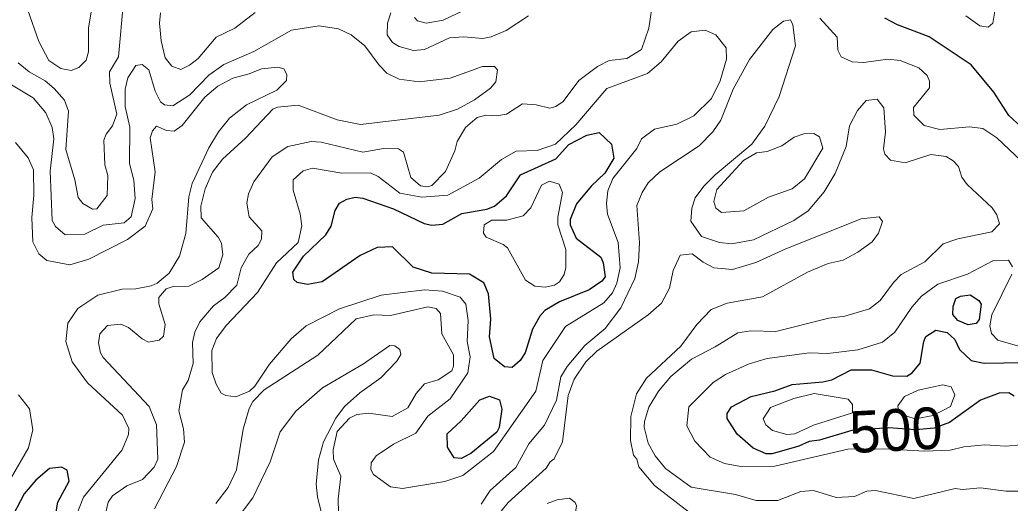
# Model space of a CAD drawing. Extents: x 763.2 to 816.8, y 7896.5 to 7952.7.
# Drawn here: x 777.994 to 781.792, y 7906.02 to 7907.874 of the extents above; entities that cross this region are included whole.
import ezdxf
from ezdxf.enums import TextEntityAlignment as Align

# ---------------------------------------------------------------- set-up
doc = ezdxf.new("R2010")
doc.units = 0
doc.header["$LTSCALE"] = 0.064
doc.layers.add('1', color=7, linetype='Continuous', lineweight=25)
doc.layers.add('2', color=7, linetype='Continuous', lineweight=13)
doc.layers.add('61', color=7, linetype='Continuous')

msp = doc.modelspace()

# ---------------------------------------------------------------- linework, layer by layer
at = {"layer": '1'}
for points in [[(781.8331, 7907.4636), (781.7867, 7907.5068), (781.7289, 7907.597), (781.6415, 7907.702), (781.4811, 7907.8083), (781.3597, 7907.8545), (781.3106, 7907.8809)], [(781.8066, 7906.431), (781.7862, 7906.4436), (781.7493, 7906.4424), (781.6778, 7906.4159), (781.5583, 7906.3294), (781.5004, 7906.3078), (781.4292, 7906.3015), (781.326, 7906.3094), (781.1837, 7906.2993), (781.0605, 7906.262), (781.0211, 7906.2569), (780.9809, 7906.2388), (780.8782, 7906.2094), (780.8558, 7906.2095), (780.8061, 7906.2318), (780.745, 7906.285), (780.7057, 7906.3449), (780.7061, 7906.3643), (780.7226, 7906.3904), (780.7983, 7906.4297), (780.8889, 7906.4512), (780.9561, 7906.4756), (781.0729, 7906.4854), (781.1078, 7906.4939), (781.1822, 7906.5313), (781.2602, 7906.5315), (781.3407, 7906.5084), (781.3947, 7906.5073), (781.416, 7906.5206), (781.4462, 7906.557), (781.4599, 7906.6399), (781.4682, 7906.6594), (781.5069, 7906.6839), (781.5495, 7906.6754), (781.5794, 7906.6481), (781.5968, 7906.6098), (781.6417, 7906.5681), (781.6924, 7906.5578), (781.8428, 7906.5594)], [(778.127, 7905.9503), (778.14, 7906.0246), (778.1825, 7906.1044), (778.1754, 7906.1472), (778.1533, 7906.1583), (778.1073, 7906.1532), (778.0547, 7906.1091), (778.0103, 7906.0565), (777.9528, 7905.9464)]]:
    msp.add_lwpolyline(points, dxfattribs=at)
for points in [[(780.215, 7907.4418), (780.263, 7907.3978), (780.2714, 7907.3435), (780.2371, 7907.2858), (780.1841, 7907.236), (780.1288, 7907.1684), (780.1046, 7907.1082), (780.1041, 7907.0884), (780.1273, 7907.0365), (780.2221, 7906.9635), (780.2309, 7906.9422), (780.2386, 7906.8887), (780.2259, 7906.8723), (780.177, 7906.8392), (780.0631, 7906.7927), (780.0076, 7906.7588), (779.9875, 7906.7379), (779.9601, 7906.6875), (779.931, 7906.5966), (779.9128, 7906.5671), (779.8816, 7906.5403), (779.8529, 7906.5438), (779.8128, 7906.5753), (779.7951, 7906.6589), (779.7999, 7906.7262), (779.7916, 7906.8239), (779.7734, 7906.865), (779.718, 7906.8991), (779.5743, 7906.9027), (779.5027, 7906.9259), (779.4228, 7907.0038), (779.3639, 7907.001), (779.2994, 7906.9705), (779.1531, 7906.869), (779.0975, 7906.8587), (779.0575, 7906.8662), (779.0443, 7906.8784), (779.041, 7906.906), (779.0821, 7906.9673), (779.1675, 7907.0497), (779.1881, 7907.0832), (779.2036, 7907.1427), (779.2201, 7907.1716), (779.248, 7907.1865), (779.2798, 7907.1936), (779.3091, 7907.1903), (779.4262, 7907.1496), (779.5437, 7907.0924), (779.5741, 7907.0871), (779.6159, 7907.0905), (779.6892, 7907.1309), (779.7845, 7907.1477), (779.8137, 7907.1597), (779.8595, 7907.199), (779.914, 7907.2795), (780.0486, 7907.3408), (780.0989, 7907.3965), (780.1683, 7907.4314)], [(781.5732, 7906.7752), (781.5835, 7906.8054), (781.6009, 7906.8145), (781.6379, 7906.8201), (781.6712, 7906.798), (781.6797, 7906.7834), (781.673, 7906.7249), (781.6612, 7906.709), (781.6299, 7906.7043), (781.5909, 7906.7207), (781.572, 7906.7435)], [(779.7583, 7906.417), (779.7946, 7906.4308), (779.8337, 7906.4166), (779.8426, 7906.3805), (779.8324, 7906.3103), (779.8226, 7906.2931), (779.7227, 7906.2111), (779.6867, 7906.1915), (779.6589, 7906.1948), (779.6341, 7906.2357), (779.6323, 7906.2859), (779.6865, 7906.336)]]:
    msp.add_lwpolyline(points, close=True, dxfattribs=at)
at = {"layer": '2'}
for points in [[(778.3242, 7907.4352), (778.3497, 7907.467), (778.3651, 7907.5129), (778.3385, 7907.6316), (778.3374, 7907.6743), (778.372, 7907.7318), (778.3916, 7907.9438)], [(780.423, 7907.9554), (780.4062, 7907.8423), (780.3777, 7907.7606), (780.322, 7907.7262), (780.2543, 7907.718), (780.2087, 7907.6946), (780.1371, 7907.6409), (780.0777, 7907.5608), (780.049, 7907.5423), (780.0256, 7907.5356), (779.9732, 7907.5485), (779.9212, 7907.552), (779.8602, 7907.5125), (779.822, 7907.5062), (779.7813, 7907.5091), (779.7476, 7907.4993), (779.7027, 7907.4611), (779.6704, 7907.4071), (779.6617, 7907.3723), (779.6263, 7907.292), (779.5736, 7907.2393), (779.5572, 7907.2333), (779.5296, 7907.238), (779.4932, 7907.2694), (779.4647, 7907.367), (779.4459, 7907.3794), (779.3882, 7907.3811), (779.3086, 7907.3665), (779.1494, 7907.4044), (779.1114, 7907.4074), (779.0215, 7907.3887)], [(779.8187, 7907.9697), (779.6175, 7907.8726), (779.5518, 7907.8611), (779.5193, 7907.8706), (779.5067, 7907.8835)], [(778.2695, 7907.9183), (778.2573, 7907.8431), (778.2568, 7907.7516), (778.2484, 7907.7197), (778.2204, 7907.6915), (778.1903, 7907.6803), (778.151, 7907.6871), (778.1054, 7907.7187), (778.067, 7907.7914), (778.0248, 7907.9108)], [(778.5328, 7907.9015), (778.5297, 7907.8612), (778.5362, 7907.7937), (778.551, 7907.7281), (778.577, 7907.696), (778.6111, 7907.6839), (778.6442, 7907.6997), (778.6774, 7907.7263), (778.7468, 7907.8082), (778.8182, 7907.8426), (778.8961, 7907.902)], [(781.7323, 7907.9067), (781.7247, 7907.8607), (781.7074, 7907.8463), (781.6755, 7907.851), (781.621, 7907.889)], [(779.4166, 7907.9008), (779.4039, 7907.8619), (779.4023, 7907.816), (779.4233, 7907.7878), (779.449, 7907.7714), (779.5032, 7907.7559), (779.5453, 7907.7609), (779.6413, 7907.8052), (779.6945, 7907.8083), (779.7687, 7907.8019), (779.8016, 7907.8085), (779.8591, 7907.8326), (779.945, 7907.8899)], [(779.7627, 7906.0172), (779.7978, 7906.0692), (779.8957, 7906.1574), (779.9459, 7906.2482), (780.0057, 7906.3201), (780.0524, 7906.415), (780.068, 7906.5051), (780.0921, 7906.544), (780.16, 7906.6251), (780.2381, 7906.6904), (780.2986, 7906.7695), (780.3523, 7906.8826), (780.3664, 7906.9464), (780.3702, 7907.0186), (780.3604, 7907.1627), (780.38, 7907.2122), (780.4037, 7907.2485), (780.4486, 7907.2918), (780.5986, 7907.391), (780.6519, 7907.4441), (780.6814, 7907.4893), (780.7293, 7907.6076), (780.7914, 7907.7219), (780.8819, 7907.8368), (780.9219, 7907.8687), (780.9487, 7907.8738), (780.9586, 7907.8543)], [(781.1287, 7907.8078), (781.0619, 7907.8811)], [(778.3226, 7905.9792), (778.3323, 7906.0246), (778.3494, 7906.0489), (778.4041, 7906.0873), (778.4644, 7906.1112), (778.5083, 7906.1588), (778.523, 7906.1887), (778.518, 7906.3211), (778.4892, 7906.3911), (778.3136, 7906.5788), (778.3035, 7906.5965), (778.2949, 7906.636), (778.3001, 7906.6693), (778.3299, 7906.7024), (778.3816, 7906.7072), (778.4105, 7906.6944), (778.4625, 7906.6509), (778.4872, 7906.6385), (778.5285, 7906.6457), (778.5441, 7906.6614), (778.5507, 7906.7055), (778.5264, 7906.7845), (778.5264, 7906.8098), (778.5547, 7906.8422), (778.5817, 7906.8517), (778.6421, 7906.8521), (778.6933, 7906.8779), (778.7565, 7906.923), (778.7728, 7906.9725), (778.7677, 7907.0178), (778.7546, 7907.0409), (778.6894, 7907.1142), (778.6878, 7907.1597), (778.7043, 7907.2265), (778.7329, 7907.2904), (778.7713, 7907.34), (778.8594, 7907.42), (778.9635, 7907.5321), (778.9824, 7907.5392), (779.061, 7907.5468), (779.2107, 7907.491), (779.3005, 7907.4732), (779.6018, 7907.5079), (779.6715, 7907.5314), (779.7372, 7907.5677), (779.7993, 7907.6125), (779.8187, 7907.6368), (779.8255, 7907.6828), (779.814, 7907.695), (779.7676, 7907.6947), (779.6438, 7907.6507), (779.5255, 7907.6359), (779.448, 7907.6471), (779.4017, 7907.6693), (779.3712, 7907.7007), (779.3173, 7907.7749), (779.2642, 7907.8166), (779.2159, 7907.8397), (779.1419, 7907.8512), (779.0361, 7907.8345), (778.8911, 7907.7524), (778.7762, 7907.7032), (778.718, 7907.6616), (778.6457, 7907.5863), (778.5805, 7907.5442)], [(780.9586, 7907.8543), (780.9683, 7907.7747), (780.9062, 7907.5806), (780.8508, 7907.4663), (780.8003, 7907.397), (780.6607, 7907.2803)], [(781.3219, 7907.7228), (781.2307, 7907.71), (781.1855, 7907.7132), (781.1431, 7907.7328), (781.13, 7907.7584), (781.1287, 7907.8078)], [(781.8578, 7907.3099), (781.7407, 7907.4222), (781.6865, 7907.4572), (781.635, 7907.4632), (781.5218, 7907.4539), (781.4612, 7907.4686), (781.4223, 7907.5081), (781.4205, 7907.5377), (781.4824, 7907.6128), (781.4826, 7907.639), (781.4726, 7907.6608), (781.4409, 7907.6898), (781.3695, 7907.7179), (781.3219, 7907.7228)], [(778.4633, 7907.7029), (778.4392, 7907.6986), (778.408, 7907.6522), (778.3982, 7907.6077), (778.3982, 7907.5412), (778.4162, 7907.4623), (778.4146, 7907.3237), (778.4307, 7907.2593), (778.4358, 7907.1895), (778.421, 7907.1187), (778.394, 7907.0954), (778.3134, 7907.087), (778.2429, 7907.0524), (778.1674, 7907.0492), (778.1309, 7907.0814), (778.1172, 7907.1045), (778.1106, 7907.294), (778.1236, 7907.4182), (778.118, 7907.4606), (778.094, 7907.5175), (778.0453, 7907.5744), (777.9235, 7907.6476)], [(777.9774, 7907.4041), (778.0251, 7907.3451), (778.0464, 7907.2993), (778.048, 7907.202), (778.0398, 7907.1161), (778.0436, 7907.0233), (778.0662, 7906.977), (778.0968, 7906.9517), (778.1851, 7906.9343), (778.2588, 7906.9566), (778.4065, 7907.0321), (778.4749, 7907.0832), (778.5032, 7907.1495), (778.5003, 7907.1854), (778.5131, 7907.2907), (778.4935, 7907.4216), (778.502, 7907.4489), (778.5179, 7907.466), (778.5566, 7907.45), (778.5861, 7907.4475), (778.6166, 7907.4685), (778.7028, 7907.577), (778.7531, 7907.6194), (778.8107, 7907.6505), (778.8734, 7907.6666), (778.9201, 7907.6863), (778.9825, 7907.6931), (779.0061, 7907.6865), (779.0175, 7907.6647), (779.016, 7907.6418), (778.9787, 7907.605), (778.8628, 7907.5477), (778.7979, 7907.4966), (778.7556, 7907.4445), (778.7183, 7907.3837), (778.6542, 7907.2468), (778.6414, 7907.1948), (778.6303, 7907.0552), (778.6065, 7906.968), (778.5664, 7906.902), (778.5202, 7906.8639), (778.4977, 7906.8535), (778.4383, 7906.8422), (778.3862, 7906.8416), (778.2932, 7906.8188), (778.2162, 7906.7668), (778.1772, 7906.711), (778.1699, 7906.6404), (778.1938, 7906.5625), (778.2529, 7906.4826), (778.3873, 7906.3583), (778.4112, 7906.3073), (778.411, 7906.2844), (778.3859, 7906.2246), (778.2376, 7906.0438), (778.2044, 7905.9595)], [(777.9874, 7907.7098), (778.0295, 7907.6741), (778.0904, 7907.6398), (778.1253, 7907.6111), (778.1647, 7907.566), (778.181, 7907.5235), (778.1698, 7907.3769), (778.2044, 7907.2605), (778.2174, 7907.1929), (778.235, 7907.1695), (778.2723, 7907.1479), (778.2895, 7907.1496)], [(778.5805, 7907.5442), (778.5488, 7907.5484), (778.5335, 7907.5601), (778.5133, 7907.6005), (778.4879, 7907.682), (778.4633, 7907.7029)], [(780.6607, 7907.2803), (780.6168, 7907.2364), (780.5838, 7907.1915), (780.5707, 7907.152), (780.5675, 7907.1024), (780.6084, 7907.0426), (780.6769, 7907.0199), (780.7237, 7907.0146), (780.8067, 7907.0309), (780.9615, 7907.1041), (781.0174, 7907.1417), (781.0781, 7907.2146), (781.1199, 7907.2848), (781.162, 7907.388), (781.1756, 7907.4682), (781.2064, 7907.5268), (781.2392, 7907.5645), (781.2809, 7907.5696), (781.307, 7907.5372), (781.3137, 7907.4436), (781.3054, 7907.3793), (781.3109, 7907.3594), (781.3329, 7907.3356), (781.3885, 7907.3253), (781.4874, 7907.3578), (781.5467, 7907.3496), (781.573, 7907.3334), (781.5933, 7907.3116), (781.6067, 7907.2707), (781.6267, 7907.2424), (781.7228, 7907.1526), (781.7407, 7907.1264), (781.7502, 7907.0914), (781.7216, 7907.0613), (781.5904, 7907.0345), (781.5345, 7907.0147), (781.4638, 7906.9457), (781.3741, 7906.8978), (781.3436, 7906.8672), (781.2926, 7906.7983), (781.2522, 7906.7655), (781.1581, 7906.7374), (781.0966, 7906.7303), (780.8934, 7906.6785), (780.7976, 7906.681), (780.7472, 7906.6734), (780.6598, 7906.6195), (780.5694, 7906.5732), (780.4902, 7906.5067), (780.443, 7906.4499), (780.406, 7906.3888), (780.3889, 7906.3332), (780.3884, 7906.3119), (780.4036, 7906.2512), (780.4297, 7906.2019), (780.4694, 7906.153), (780.5677, 7906.0814), (780.7378, 7906.0533), (780.818, 7906.0303), (780.9008, 7906.0306), (780.9892, 7906.0651), (781.0375, 7906.0695), (781.1238, 7906.0424), (781.1946, 7906.0466), (781.2414, 7906.0662), (781.2751, 7906.0696), (781.4227, 7906.0386), (781.5805, 7906.0762), (781.6083, 7906.0729), (781.6773, 7906.0795), (781.7756, 7906.0665), (781.8395, 7906.0664)], [(778.2895, 7907.1496), (778.3291, 7907.1998), (778.3307, 7907.2769), (778.3191, 7907.3185), (778.3156, 7907.4121), (778.3242, 7907.4352)], [(779.0215, 7907.3887), (778.9618, 7907.3482), (778.8905, 7907.2533), (778.8703, 7907.2065), (778.8647, 7907.1711), (778.8731, 7907.1191)], [(778.8731, 7907.1191), (778.922, 7907.0654), (778.92, 7907.033), (778.9077, 7907.0085), (778.8716, 7906.975), (778.8423, 7906.9232), (778.8258, 7906.8563), (778.7805, 7906.8086), (778.7368, 7906.7779), (778.6846, 7906.7161), (778.6646, 7906.6768), (778.6563, 7906.6373), (778.659, 7906.5558), (778.6389, 7906.4908), (778.6179, 7906.4545), (778.6036, 7906.3745), (778.6215, 7906.3053), (778.6247, 7906.2547), (778.594, 7906.1607), (778.5097, 7905.9984)], [(780.5623, 7905.985), (780.4272, 7906.0883), (780.3674, 7906.1598), (780.3603, 7906.189), (780.3472, 7906.205), (780.3359, 7906.2613), (780.3374, 7906.3532), (780.3586, 7906.4404), (780.3972, 7906.5005), (780.5281, 7906.6221), (780.5905, 7906.7056), (780.6448, 7906.763), (780.7062, 7906.788), (780.8416, 7906.8115), (781.0145, 7906.9061), (781.0942, 7906.9398), (781.1505, 7906.9524), (781.2078, 7906.9831), (781.2626, 7907.0229), (781.2867, 7907.0555), (781.3018, 7907.1012), (781.2891, 7907.118), (781.2206, 7907.1114), (780.9317, 7906.9962), (780.8159, 7906.9434), (780.7267, 7906.9164), (780.6548, 7906.9232), (780.614, 7906.9442), (780.5716, 7906.9767), (780.5262, 7906.9713), (780.4987, 7906.9134), (780.4854, 7906.8445), (780.4538, 7906.787), (780.4037, 7906.7423), (780.206, 7906.6034), (780.1644, 7906.562), (780.1197, 7906.4966), (780.097, 7906.4338), (780.0743, 7906.2554), (780.0427, 7906.1909), (780.0271, 7906.1794), (780.0118, 7906.1551), (779.8668, 7906.0231), (779.7588, 7905.8906)], [(781.8001, 7906.9269), (781.7845, 7906.9521), (781.7247, 7906.9503), (781.6277, 7906.899), (781.5144, 7906.86), (781.4517, 7906.8141), (781.4143, 7906.772), (781.3492, 7906.6757), (781.3024, 7906.6377), (781.2077, 7906.6087), (781.0925, 7906.5941), (781.0211, 7906.5972), (780.8601, 7906.5758), (780.791, 7906.5544), (780.7003, 7906.514), (780.6525, 7906.4833), (780.5588, 7906.3896), (780.5512, 7906.3168), (780.5823, 7906.2587), (780.641, 7906.197), (780.6963, 7906.1723), (780.7581, 7906.1617), (780.8886, 7906.162), (781.1684, 7906.2271), (781.3065, 7906.2286), (781.4649, 7906.2199), (781.5612, 7906.2241), (781.6137, 7906.2368), (781.6943, 7906.2437), (781.7737, 7906.239), (781.8336, 7906.244)], [(781.8369, 7906.6186), (781.7446, 7906.646), (781.7198, 7906.6718), (781.7132, 7906.7008), (781.7215, 7906.7423), (781.798, 7906.899)], [(778.7454, 7906.0193), (778.7925, 7906.0805), (778.8241, 7906.1483), (778.8501, 7906.3046), (778.8732, 7906.3835), (778.8873, 7906.4107), (778.9302, 7906.4553), (779.1371, 7906.5877), (779.2834, 7906.7274), (779.3507, 7906.7432), (779.4157, 7906.74), (779.5584, 7906.773), (779.5906, 7906.7665), (779.6071, 7906.7477), (779.6126, 7906.6703), (779.6569, 7906.5897), (779.657, 7906.5456), (779.65, 7906.5285), (779.5983, 7906.4941), (779.5457, 7906.4784), (779.5131, 7906.4412), (779.4819, 7906.3865), (779.4221, 7906.3524), (779.3316, 7906.3654), (779.2857, 7906.3605), (779.2583, 7906.3462), (779.211, 7906.2955), (779.1952, 7906.2248), (779.1972, 7906.1898), (779.2246, 7906.124), (779.215, 7906.0366), (779.2161, 7905.9816)], [(779.1641, 7905.9241), (779.1352, 7906.0445), (779.1295, 7906.0936), (779.1395, 7906.187), (779.1577, 7906.256), (779.2059, 7906.3461), (779.2391, 7906.3912), (779.2976, 7906.443), (779.3781, 7906.5007), (779.4395, 7906.5654), (779.4545, 7906.5912), (779.4513, 7906.6102), (779.4316, 7906.6245), (779.412, 7906.6251), (779.3119, 7906.5545), (779.1542, 7906.4624), (779.0523, 7906.3736), (778.9915, 7906.2947), (778.9533, 7906.1791), (778.8869, 7906.0404), (778.8193, 7905.9519)], [(777.879, 7905.9784), (778.0269, 7906.233), (778.0431, 7906.3021), (778.0314, 7906.3817), (777.9889, 7906.4361)], [(780.0154, 7906.0187), (780.0548, 7906.0334), (780.1012, 7906.04), (780.1235, 7906.0234), (780.1283, 7906.0104), (780.1235, 7905.9768)]]:
    msp.add_lwpolyline(points, dxfattribs=at)
for points in [[(779.9724, 7906.4501), (779.9989, 7906.5676), (780.0865, 7906.6974), (780.2335, 7906.7885), (780.2663, 7906.8268), (780.2834, 7906.8642), (780.2963, 7906.9233), (780.2879, 7907.0206), (780.2475, 7907.1288), (780.2438, 7907.1691), (780.2487, 7907.2184), (780.2673, 7907.2657), (780.3599, 7907.3803), (780.3774, 7907.4175), (780.4279, 7907.4549), (780.5135, 7907.4742), (780.5787, 7907.5057), (780.6459, 7907.5722), (780.6794, 7907.6398), (780.7033, 7907.7234), (780.7019, 7907.7671), (780.6627, 7907.8165), (780.6218, 7907.8347), (780.5686, 7907.8277), (780.5189, 7907.7923), (780.4535, 7907.7126), (780.401, 7907.6677), (780.2447, 7907.6102), (780.1255, 7907.4714), (780.0485, 7907.3975), (779.9776, 7907.3726), (779.8965, 7907.3708), (779.8406, 7907.3379), (779.755, 7907.2674), (779.6347, 7907.2022), (779.5348, 7907.1939), (779.4516, 7907.2088), (779.3682, 7907.2738), (779.3391, 7907.2876), (779.2283, 7907.2859), (779.1163, 7907.3055), (779.0799, 7907.2945), (779.0424, 7907.2602), (779.0425, 7907.221), (779.0685, 7907.1296), (779.0751, 7907.0836), (779.0608, 7907.02), (778.9783, 7906.9423), (778.9048, 7906.8279), (778.7855, 7906.7018), (778.7474, 7906.6517), (778.73, 7906.6055), (778.7314, 7906.5218), (778.7464, 7906.4763), (778.7664, 7906.4429), (778.7835, 7906.4334), (778.8223, 7906.428), (778.8742, 7906.4503), (778.8947, 7906.4694), (778.9515, 7906.5539), (779.0339, 7906.6511), (779.0917, 7906.7007), (779.2198, 7906.7664), (779.379, 7906.8178), (779.5459, 7906.8386), (779.6143, 7906.8338), (779.6829, 7906.8111), (779.7043, 7906.7841), (779.7128, 7906.7214), (779.7097, 7906.6406), (779.721, 7906.5822), (779.7114, 7906.5197), (779.6443, 7906.4203), (779.5588, 7906.3538), (779.5128, 7906.2889), (779.427, 7906.2471), (779.3597, 7906.2026), (779.3415, 7906.1749), (779.3401, 7906.1491), (779.3505, 7906.1299), (779.4157, 7906.0836), (779.4606, 7906.0764), (779.6241, 7906.1042), (779.6924, 7906.1269), (779.8104, 7906.2181)], [(780.9553, 7907.2254), (781.0022, 7907.2639), (781.0732, 7907.3821), (781.0603, 7907.4253), (781.0389, 7907.4383), (781.0007, 7907.4367), (780.9627, 7907.4241), (780.9153, 7907.3908), (780.86, 7907.3697), (780.8183, 7907.3637), (780.7692, 7907.3343), (780.667, 7907.2229), (780.6548, 7907.1775), (780.6634, 7907.1512), (780.684, 7907.1351), (780.7703, 7907.142), (780.8647, 7907.1943)], [(780.0572, 7907.0884), (780.0564, 7907.1169), (780.0744, 7907.2114), (780.0626, 7907.2443), (780.0246, 7907.2559), (779.9945, 7907.2399), (779.9531, 7907.1534), (779.9237, 7907.1221), (779.8615, 7907.1052), (779.8044, 7907.1062), (779.7739, 7907.0881), (779.7721, 7907.0555), (779.7823, 7907.0412), (779.8476, 7907.013), (779.8635, 7907), (779.9326, 7906.8758), (779.9686, 7906.8523), (780.0087, 7906.8487), (780.0442, 7906.8567), (780.0634, 7906.8692), (780.0807, 7906.8976), (780.0872, 7906.9248), (780.0871, 7906.9938)], [(781.5338, 7906.4739), (781.5658, 7906.4662), (781.5799, 7906.4359), (781.5625, 7906.3906), (781.4968, 7906.3562), (781.4282, 7906.3444), (781.3943, 7906.3539), (781.3621, 7906.3819), (781.3605, 7906.3944), (781.3861, 7906.4292), (781.4392, 7906.4544)], [(781.0379, 7906.3198), (781.1867, 7906.3674), (781.187, 7906.3992), (781.1708, 7906.4192), (781.0398, 7906.4408), (780.9619, 7906.4213), (780.8728, 7906.3879), (780.8439, 7906.3442), (780.8551, 7906.3214), (780.8796, 7906.2993), (780.9356, 7906.2833), (780.9662, 7906.2868)]]:
    msp.add_lwpolyline(points, close=True, dxfattribs=at)

# ---------------------------------------------------------------- texts
at = {"layer": '61'}
msp.add_text('500', height=0.16, rotation=2.929, dxfattribs=at).set_placement((781.3576, 7906.2214), align=Align.CENTER)

doc.saveas('drawing.dxf')
